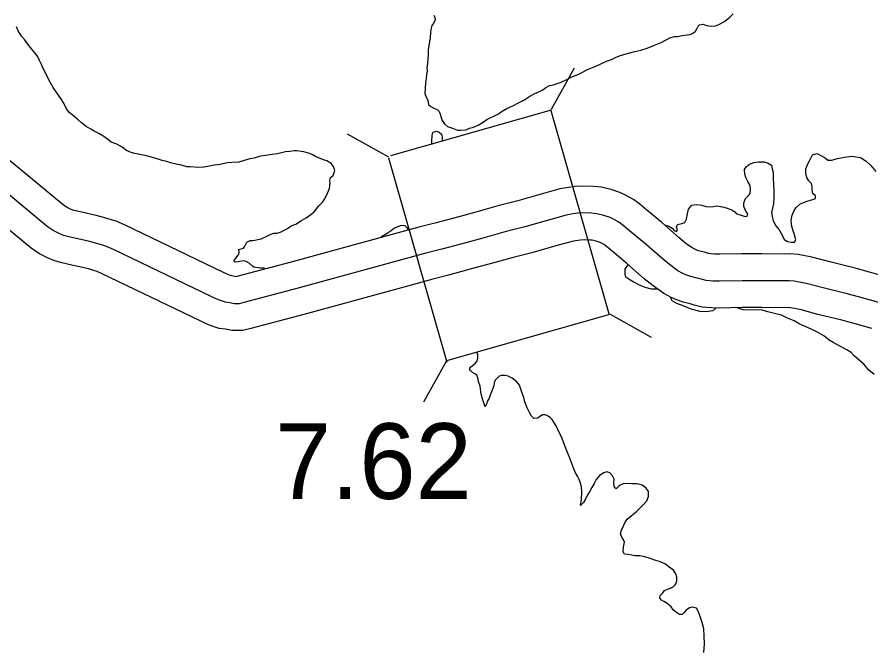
# Model space of a CAD drawing. Extents: x 31699 to 244310, y -8841 to 11474.
# Drawn here: x 133582.2 to 133900.1, y 656.2 to 891.1 of the extents above; entities that cross this region are included whole.
import ezdxf

# ---------------------------------------------------------------- set-up
doc = ezdxf.new("R2010")
doc.units = 0
for name, color, linetype in [('B_Logo', 7, 'Continuous'), ('R_Draft', 7, 'Continuous'), ('R_XS_EARTHWORK_STAGE1', 7, 'Continuous'), ('R_XS_EARTHWORK_STAGE2', 7, 'Continuous'), ('S_WALL', 7, 'Continuous')]:
    doc.layers.add(name, color=color, linetype=linetype)

msp = doc.modelspace()

# ---------------------------------------------------------------- linework, layer by layer
at = {"layer": 'B_Logo'}
msp.add_lwpolyline([(133903.11, 784.75), (133896.91, 786.51), (133891.77, 787.88), (133882.84, 790.09), (133875.97, 791.91), (133871.57, 792.75), (133869.64, 792.93), (133867.97, 792.86), (133859.52, 792.93), (133852.13, 792.88), (133843.8, 792.76), (133841.41, 792.81), (133838.81, 793), (133836.94, 793.45), (133835.47, 793.91), (133833.07, 794.49), (133831.27, 795.15), (133830.14, 795.67), (133828.27, 796.66), (133825.12, 798.91), (133822.25, 801.29), (133815.76, 806.99), (133810.27, 811.55), (133807.93, 813.54), (133806.32, 814.73), (133804.32, 815.85), (133802.98, 816.44), (133800.65, 817.23), (133798.05, 817.88), (133796.11, 818.06), (133793.25, 818.18), (133790.92, 818.03), (133788.46, 817.68), (133786.6, 817.33), (133780.95, 815.76), (133771.24, 812.96), (133764.33, 811.25), (133755.69, 808.79), (133749.24, 807.08), (133740.33, 804.68), (133734.41, 803.18), (133724.04, 800.31), (133686.42, 790.05), (133666.67, 784.85), (133664.94, 784.37), (133663.21, 784.36), (133661.48, 784.68), (133659.81, 784.94), (133658.28, 785.46), (133656.54, 786.11), (133654.74, 786.97), (133618.08, 804.6), (133615.54, 805.72), (133613.68, 806.31), (133611.41, 806.96), (133609.34, 807.48), (133603.07, 808.91), (133600.94, 809.36), (133599.47, 809.82), (133597.87, 810.54), (133595.6, 811.66), (133593.39, 813.11), (133571.51, 831.18)], dxfattribs=at)
at = {"layer": 'R_Draft'}
for points in [[(133737.39, 891.82), (133737.73, 890.95), (133737.86, 890.09), (133737.2, 888.68), (133736.6, 888.01), (133736.41, 886.95), (133736.15, 885.48), (133736.08, 883.41), (133735.63, 881.27), (133735.3, 878.94), (133735.3, 877.14), (133735.11, 875.6), (133734.98, 873.87), (133734.79, 872.2), (133734.86, 871.07), (133734.66, 869.67), (133734.53, 868.13), (133734.34, 866.6), (133734.14, 864.46), (133734.08, 862.59), (133734.55, 861.33), (133735.16, 860.13), (133735.36, 858.53), (133736.23, 857.8), (133737.36, 857.14), (133738.63, 856.68), (133739.36, 855.94), (133739.7, 854.88), (133740.1, 853.75), (133740.44, 852.55), (133741.31, 851.35), (133742.51, 850.35), (133744.38, 849.69), (133746.18, 848.97)], [(133822.06, 881.61), (133825.26, 883.42), (133826.85, 883.9), (133828.12, 883.84), (133829.91, 884.24), (133831.71, 884.45), (133832.84, 884.65), (133834.11, 885.19), (133834.77, 885.86), (133835.37, 886.73), (133835.83, 887.73), (133836.3, 888.2), (133837.69, 888.41), (133838.96, 888.01), (133840.69, 887.75), (133842.22, 887.83), (133843.55, 888.3), (133845.55, 889.44), (133847.54, 891.05), (133848.87, 892.32)], [(133673.04, 808.53), (133675.17, 809.48), (133676.43, 810.15), (133677.76, 810.69), (133679.03, 810.62), (133680.49, 811.1), (133681.69, 811.77), (133682.89, 812.37), (133684.28, 813.31), (133685.95, 813.99), (133688.07, 815.39), (133689.8, 816.4), (133691.53, 817.54), (133692.79, 818.61), (133694.58, 820.76), (133695.91, 822.16), (133696.84, 823.43), (133697.83, 825.5), (133698.49, 827.24), (133698.62, 828.31), (133698.82, 829.38), (133698.62, 830.38), (133698.95, 831.38), (133699.88, 832.11), (133700.47, 833.98), (133700.07, 835.45), (133699.2, 836.51), (133697.53, 837.51), (133696.26, 837.97), (133694.86, 838.5), (133693.33, 839.22), (133692.06, 839.89), (133690.66, 840.48), (133689, 840.88), (133688, 841), (133686.4, 841.33), (133685.33, 841.33), (133683.8, 841.05), (133682.2, 840.92), (133680.67, 840.58), (133679.01, 840.17), (133677.14, 839.9), (133674.75, 839.55), (133672.88, 839.28), (133670.49, 838.54), (133668.89, 838.26), (133666.76, 837.65), (133664.83, 837.11), (133662.17, 836.97), (133660.44, 836.83), (133657.84, 836.22), (133655.65, 836.01), (133653.85, 835.54), (133651.72, 835.19), (133649.66, 835.12), (133646.79, 835.31), (133645.39, 835.37), (133643.39, 835.96), (133641.39, 836.35), (133639.33, 836.88), (133637.99, 837.34), (133636.2, 837.73), (133634.4, 838.26), (133632.26, 838.92), (133630.4, 839.45), (133628.53, 839.84), (133626, 840.3), (133624.73, 840.69), (133622.93, 841.35), (133621.33, 842.68), (133619.4, 843.8), (133617.26, 844.46), (133615.86, 845.66), (133614.19, 846.85), (133612.59, 847.78), (133610.86, 848.64), (133609.72, 849.3), (133607.92, 850.3), (133606.19, 851.69), (133604.98, 852.82), (133603.25, 854.28), (133601.58, 855.61), (133600.51, 857.14), (133599.57, 859), (133598.5, 860.73), (133597.03, 862.86), (133595.69, 864.85), (133594.22, 867.52), (133593.15, 869.58), (133592.08, 871.71), (133591.27, 873.44), (133590.53, 874.9), (133589.8, 876.5), (133588.86, 877.83), (133587.52, 879.29), (133586.19, 880.96), (133584.92, 882.75), (133583.91, 884.02), (133582.64, 885.95), (133582.04, 887.48)], [(133746.18, 848.97), (133747.44, 848.97), (133749.44, 849.11), (133750.7, 849.72), (133752.17, 850.13), (133753.9, 850.8), (133755.56, 851.81), (133757.15, 853.01), (133758.62, 853.75), (133759.68, 854.22), (133761.48, 855.1), (133762.8, 856.1), (133764.33, 856.98), (133765.66, 857.58), (133766.99, 858.19), (133768.66, 859.06), (133770.85, 860.2), (133773.11, 861.61), (133774.97, 862.69), (133776.7, 863.36), (133777.96, 864.03), (133779.03, 864.84), (133780.49, 865.64), (133781.89, 865.91), (133783.35, 866.39), (133784.55, 866.79), (133787.21, 867.94), (133789.07, 868.94), (133791.33, 869.89), (133792.93, 870.69), (133794.66, 871.63), (133797.72, 872.78), (133799.31, 873.59), (133801.64, 874.66), (133803.57, 875.34), (133805.3, 876.14), (133806.83, 876.75), (133808.16, 877.15), (133809.89, 877.63), (133812.28, 878.24), (133814.48, 878.78), (133816.81, 879.46), (133819.6, 880.6), (133822.06, 881.61)], [(133736.63, 843.64), (133736.66, 845.2), (133736.73, 846.8), (133736.86, 847.73), (133737.19, 848.2), (133738.39, 848.67), (133739.32, 848.27), (133740.19, 847.48), (133740.46, 846.54), (133740.46, 845.14), (133740.38, 844.8)], [(133876.61, 836.41), (133877.53, 838.08), (133878.33, 839.75), (133880.06, 840.35), (133881.53, 839.56), (133883.13, 838.63), (133884.13, 837.77), (133885.46, 837.77), (133887.72, 838.38), (133890.32, 838.99), (133892.91, 839.27), (133894.51, 839.08), (133896.24, 838.82), (133898.31, 837.49), (133900.12, 835.83), (133901.99, 833.57)], [(133823.28, 813.72), (133824.93, 813.26), (133826.13, 812.47), (133826.93, 811.6), (133827.73, 811.2), (133828.13, 811.87), (133827.8, 812.81), (133828.13, 813.87), (133829.72, 814.28), (133830.79, 814.55), (133831.52, 815.82), (133831.78, 817.82), (133832.17, 819.56), (133833.43, 821.03), (133835.1, 821.3), (133837.16, 821.11), (133838.63, 820.58), (133840.09, 820.39), (133841.36, 820.53), (133842.76, 820.8), (133844.89, 820.41), (133846.29, 820.01), (133848.35, 819.29), (133849.42, 818.63), (133850.09, 817.83), (133851.49, 817.43), (133852.96, 816.97), (133853.96, 816.78), (133854.35, 817.78), (133853.55, 818.84), (133852.81, 820.51), (133852.81, 821.91), (133853.47, 823.51), (133854.6, 824.65), (133855.13, 825.45), (133855.32, 827.05), (133855.12, 828.32), (133854.32, 829.85), (133853.58, 831.31), (133853.18, 832.58), (133853.1, 834.31), (133853.7, 835.38), (133854.9, 836.32), (133856.56, 836.93), (133858.29, 837.2), (133860.42, 837.21), (133861.82, 836.68), (133863.09, 835.95), (133863.36, 834.55), (133863.76, 833.22), (133863.7, 831.29), (133863.84, 828.75), (133863.98, 826.35), (133863.99, 824.08), (133863.86, 821.55), (133863.54, 819.88), (133863.14, 818.28), (133863.35, 816.95), (133863.68, 815.21), (133864.69, 813.35), (133865.96, 811.82), (133866.96, 810.16), (133867.77, 808.29), (133869.1, 807.5), (133870.43, 807.24), (133871.63, 807.31), (133872.16, 808.11), (133871.62, 810.04), (133871.15, 811.51), (133870.62, 813.17), (133870.48, 815.37), (133870.8, 817.31), (133871.6, 819.11), (133872.33, 820.18), (133873.72, 821.39), (133874.98, 821.99), (133876.71, 822.67), (133878.51, 823.14), (133879.44, 823.54), (133879.51, 824.48), (133878.5, 825.41), (133878.23, 826.67), (133878.23, 827.87), (133877.96, 829.14), (133877.02, 830.14), (133876.22, 831.4), (133875.88, 832.93), (133875.95, 834.6), (133876.61, 836.41)], [(133727.99, 811.93), (133727.64, 812.55), (133726.77, 813.34), (133725.24, 813.54), (133724.17, 813.13), (133722.78, 812.53), (133721.51, 811.46), (133719.99, 810.52), (133717.86, 809.31), (133717.63, 809.18)], [(133674.32, 797.56), (133673.94, 797.6), (133672.68, 797.59), (133670.41, 797.99), (133669.88, 798.38), (133668.61, 799.45), (133667.54, 800.11), (133666.47, 800.3), (133664.54, 799.9), (133663.41, 799.89), (133662.94, 800.36), (133663.61, 801.29), (133664.47, 802.43), (133664.87, 803.17), (133664.8, 804.5), (133665.6, 804.77), (133666.46, 805.04), (133667.06, 805.78), (133667.72, 807.31), (133668.98, 807.85), (133669.85, 807.92), (133670.78, 808.06), (133671.91, 808.33), (133673.04, 808.53)], [(133820.6, 789.82), (133818.41, 789.76), (133816.08, 790.35), (133813.68, 791.34), (133811.61, 792.47), (133810.34, 793.26), (133808.87, 794.26), (133808.67, 795.39), (133808.6, 797.19), (133809.39, 798.33), (133809.91, 798.96)], [(133842.44, 782.7), (133841.27, 781.71), (133838.74, 781.37), (133836.55, 781.49), (133833.15, 782.35), (133830.21, 783.6), (133827.88, 784.46), (133826.15, 785.45), (133825.46, 786.63)], [(133901.35, 758), (133899.41, 759.66), (133897.54, 761.79), (133895.87, 763.18), (133893.93, 764.91), (133892.8, 766.24), (133891.2, 767.17), (133888.53, 768.56), (133886.13, 769.95), (133884.59, 770.74), (133882.59, 772.34), (133879.79, 773.99), (133877.59, 775.05), (133875.65, 775.91), (133873.45, 776.84), (133871.59, 777.96), (133869.12, 778.95), (133866.85, 780.08), (133863.72, 780.87), (133861.72, 781.32), (133859.65, 781.92), (133857.59, 782.11), (133854.86, 781.9), (133852.53, 782.02), (133850.33, 782.88), (133850.05, 782.98)], [(133783.07, 738.6), (133782.33, 739.93), (133781.46, 741.2), (133780.66, 741.93), (133779.52, 742.72), (133778.86, 742.99), (133777.79, 742.98), (133776.86, 742.38), (133776.06, 741.77), (133774.67, 741.64), (133773.73, 742.43), (133773.06, 743.83), (133772.19, 745.63), (133771.32, 747.83), (133770.91, 749.42), (133770.24, 751.02), (133769.77, 752.55), (133769.23, 754.02), (133768.23, 755.28), (133766.5, 756.61), (133765.1, 757.34), (133763.9, 757.67), (133762.63, 757.66), (133761.77, 757.32), (133761.23, 756.92), (133760.24, 755.92), (133759.91, 754.85), (133759.71, 753.72), (133759.05, 752.18), (133758.32, 750.31), (133757.93, 749.24), (133757.27, 747.97), (133757.13, 747.24), (133756.47, 745.97), (133755.87, 747.76), (133755.33, 749.3), (133754.92, 751.36), (133754.72, 752.7), (133754.58, 753.7), (133753.98, 755.43), (133753.78, 756.76), (133753.37, 757.69), (133752.64, 758.29), (133751.77, 758.75), (133751.04, 759.55), (133750.64, 760.08), (133751.03, 760.68), (133751.76, 761.35), (133752.76, 762.09), (133753.36, 762.83), (133753.82, 764.1), (133753.75, 765.3), (133753.57, 766.12)], [(133837.92, 654.51), (133838.11, 657.65), (133838.04, 660.52), (133837.9, 663.25), (133837.29, 665.65), (133836.48, 668.31), (133835.75, 669.91), (133835.14, 670.98), (133833.81, 671.37), (133832.55, 671.1), (133831.28, 670.23), (133830.49, 669.22), (133829.82, 668.62), (133828.89, 668.62), (133827.69, 669.35), (133826.56, 670.21), (133825.75, 671.47), (133824.28, 672.67), (133823.02, 673.46), (133822.15, 673.99), (133821.55, 674.72), (133821.68, 675.73), (133822.67, 676.66), (133823.27, 677.53), (133824.33, 678.07), (133825.47, 678.41), (133826.53, 678.88), (133827.33, 679.82), (133827.92, 681.09), (133827.92, 682.49), (133827.45, 683.75), (133826.64, 685.08), (133824.98, 686.28), (133823.64, 687.4), (133821.77, 688.2), (133820.04, 688.79), (133817.91, 689.45), (133815.91, 690.11), (133814.11, 690.5), (133812.18, 690.49), (133810.44, 690.82), (133809.58, 690.95), (133808.38, 691.15), (133807.91, 692.01), (133807.97, 693.75), (133808.37, 695.55), (133808.03, 696.48), (133807.36, 697.48), (133806.89, 698.61), (133807.29, 700.08), (133808.08, 701.95), (133808.68, 703.02), (133809.41, 704.09), (133810.87, 705.36), (133812.73, 706.84), (133814.12, 708.24), (133815.45, 709.58), (133816.71, 710.99), (133817.31, 712.59), (133817.3, 714.39), (133816.43, 715.65), (133814.9, 716.85), (133812.96, 717.31), (133811.03, 717.23), (133808.1, 717.42), (133806.77, 716.75), (133806.11, 716.28), (133805.24, 715.41), (133804.64, 715.94), (133804.44, 717.48), (133804.5, 719.01), (133803.9, 720.27), (133802.96, 721.34), (133801.76, 721.8), (133800.63, 721.4), (133799.1, 720.39), (133797.84, 718.92), (133797.11, 717.45), (133796.25, 715.98), (133795.39, 714.37), (133794.53, 712.9), (133793.8, 711.56), (133793.07, 710.36), (133791.94, 709.22), (133792.4, 711.49), (133792.53, 714.29), (133792.32, 716.16), (133791.99, 717.49), (133791.45, 718.89), (133790.85, 720.16), (133790.04, 721.69), (133789.24, 723.49), (133788.57, 725.48), (133787.83, 727.48), (133786.89, 729.55), (133785.75, 732.41), (133785.08, 734.54), (133783.74, 737.2), (133783.07, 738.6)]]:
    msp.add_lwpolyline(points, dxfattribs=at)
at = {"layer": 'R_XS_EARTHWORK_STAGE1'}
for p, q in [((133781.22, 856.83), (133789.78, 872.2)), ((133781.05, 856.43), (133721.19, 839.39)), ((133802.74, 780.06), (133781.06, 856.24)), ((133720.67, 838.98), (133705.29, 847.54)), ((133720.53, 838.73), (133742.2, 762.56)), ((133742.2, 763.22), (133802.49, 780.38)), ((133802.98, 780.51), (133818.35, 771.95)), ((133742.04, 763.12), (133733.48, 747.74))]:
    msp.add_line(p, q, dxfattribs=at)
at = {"layer": 'R_XS_EARTHWORK_STAGE2'}
for points in [[(133905.71, 794.41), (133899.56, 796.15), (133894.26, 797.56), (133885.32, 799.77), (133878.19, 801.67), (133872.99, 802.66), (133869.89, 802.96), (133867.79, 802.86), (133859.53, 802.93), (133852.02, 802.88), (133843.84, 802.76), (133841.86, 802.81), (133840.35, 802.91), (133839.62, 803.09), (133838.15, 803.55), (133835.97, 804.08), (133835.09, 804.4), (133834.58, 804.64), (133833.54, 805.19), (133831.23, 806.84), (133828.73, 808.9), (133822.25, 814.59), (133816.7, 819.21), (133814.14, 821.38), (133811.76, 823.14), (133808.79, 824.8), (133806.61, 825.77), (133803.46, 826.83), (133799.75, 827.76), (133796.8, 828.04), (133793.13, 828.19), (133789.9, 827.98), (133786.84, 827.55), (133784.34, 827.08), (133778.22, 825.38), (133768.65, 822.62), (133761.75, 820.91), (133753.03, 818.43), (133746.66, 816.74), (133737.8, 814.36), (133731.84, 812.84), (133721.39, 809.95), (133683.83, 799.71), (133664.06, 794.5), (133663.78, 794.42), (133663.15, 794.54), (133662.2, 794.69), (133661.66, 794.87), (133660.46, 795.32), (133659.05, 795.99), (133622.26, 813.69), (133619.07, 815.1), (133616.56, 815.89), (133614.01, 816.62), (133611.67, 817.21), (133605.22, 818.67), (133603.47, 819.05), (133603.03, 819.18), (133602.14, 819.59), (133600.58, 820.35), (133599.35, 821.17), (133577.89, 838.89)], [(133900.51, 775.09), (133894.26, 776.87), (133889.29, 778.19), (133880.36, 780.4), (133873.75, 782.15), (133870.15, 782.84), (133869.39, 782.91), (133868.16, 782.85), (133859.51, 782.93), (133852.23, 782.89), (133843.77, 782.76), (133840.95, 782.82), (133837.26, 783.08), (133834.27, 783.81), (133832.8, 784.27), (133830.17, 784.91), (133827.45, 785.9), (133825.7, 786.71), (133823, 788.14), (133819.02, 790.98), (133815.76, 793.68), (133809.26, 799.38), (133803.84, 803.9), (133801.71, 805.7), (133800.88, 806.31), (133799.84, 806.89), (133799.35, 807.11), (133797.84, 807.62), (133796.34, 807.99), (133795.43, 808.08), (133793.37, 808.16), (133791.94, 808.07), (133790.08, 807.81), (133788.85, 807.58), (133783.67, 806.14), (133773.83, 803.3), (133766.9, 801.58), (133758.34, 799.15), (133751.82, 797.42), (133742.86, 795.01), (133736.98, 793.51), (133726.69, 790.66), (133689, 780.39), (133669.28, 775.19), (133666.33, 774.38), (133662.32, 774.35), (133659.81, 774.82), (133657.42, 775.19), (133654.9, 776.05), (133652.63, 776.9), (133650.43, 777.95), (133613.9, 795.52), (133612.02, 796.35), (133610.79, 796.73), (133608.81, 797.31), (133607.01, 797.76), (133600.93, 799.14), (133598.41, 799.68), (133595.92, 800.45), (133593.6, 801.5), (133590.62, 802.97), (133587.44, 805.06), (133565.14, 823.47)]]:
    msp.add_lwpolyline(points, dxfattribs=at)

# ---------------------------------------------------------------- texts
at = {"layer": 'S_WALL'}
msp.add_text('7.62', height=28.16, dxfattribs=at).set_placement((133678.24, 711.69))

doc.saveas('drawing.dxf')
